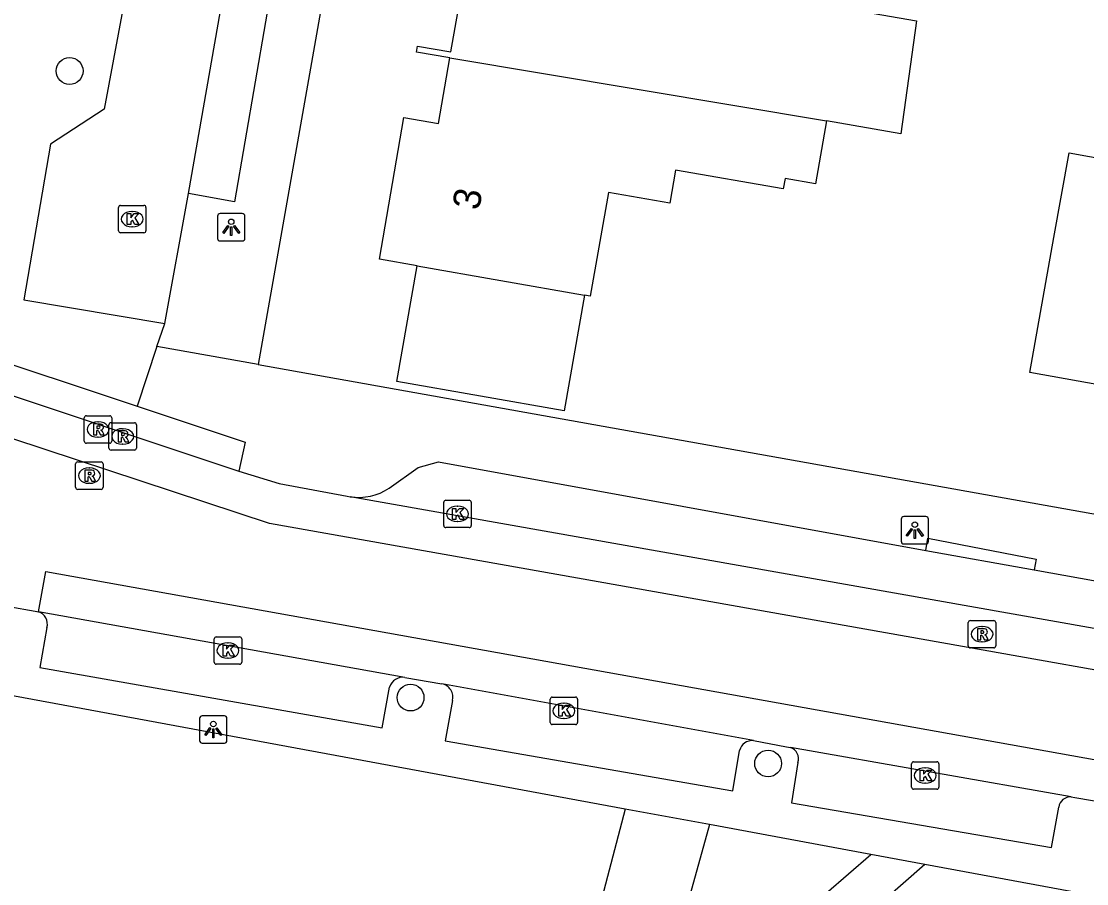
# Model space of a CAD drawing. Extents: x 163686 to 164493, y 382719 to 383870.
# Drawn here: x 164037.9 to 164076.76, y 383367.98 to 383399.45 of the extents above; entities that cross this region are included whole.
import ezdxf

# ---------------------------------------------------------------- set-up
doc = ezdxf.new("R2010")
doc.units = 0
for name, color, linetype in [('IMGEO_Boom', 7, 'Continuous'), ('IMGEO_Kolk', 7, 'Continuous'), ('IMGEO_Lichtpunt', 7, 'Continuous'), ('IMGEO_Pand', 7, 'Continuous'), ('IMGEO_Pand_nummerreeks', 7, 'Continuous'), ('IMGEO_Parkeervlak_open', 7, 'Continuous'), ('IMGEO_Rijbaan_lokaal_open', 7, 'Continuous'), ('IMGEO_Rioolput', 7, 'Continuous'), ('IMGEO_Voetpad_op_trap', 7, 'Continuous'), ('IMGEO_Voetpad_open', 7, 'Continuous')]:
    doc.layers.add(name, color=color, linetype=linetype)

msp = doc.modelspace()

# ---------------------------------------------------------------- linework, layer by layer
at = {"layer": 'IMGEO_Boom'}
for centre in [(164039.659, 383397.635), (164052.095, 383374.769), (164065.136, 383372.362)]:
    msp.add_circle(centre, 0.489, dxfattribs=at)
at = {"layer": 'IMGEO_Kolk'}
for p, q in [((164041.443, 383391.804), (164041.443, 383392.656)), ((164041.518, 383392.73), (164042.37, 383392.73)), ((164041.931, 383392.51), (164041.956, 383392.51)), ((164042.444, 383392.656), (164042.444, 383391.804)), ((164042.37, 383391.73), (164041.518, 383391.73)), ((164041.954, 383391.95), (164041.929, 383391.95)), ((164053.38, 383381.971), (164054.232, 383381.971)), ((164053.305, 383381.045), (164053.305, 383381.897)), ((164053.793, 383381.751), (164053.818, 383381.751)), ((164054.306, 383381.897), (164054.306, 383381.045)), ((164053.816, 383381.191), (164053.791, 383381.191)), ((164054.232, 383380.971), (164053.38, 383380.971)), ((164044.934, 383376.059), (164044.934, 383376.911)), ((164045.009, 383376.985), (164045.861, 383376.985)), ((164045.935, 383376.911), (164045.935, 383376.059)), ((164045.422, 383376.765), (164045.447, 383376.765)), ((164045.445, 383376.205), (164045.42, 383376.205)), ((164045.861, 383375.985), (164045.009, 383375.985)), ((164057.186, 383373.86), (164057.186, 383374.712)), ((164057.261, 383374.786), (164058.113, 383374.786)), ((164057.674, 383374.566), (164057.699, 383374.566)), ((164058.187, 383374.712), (164058.187, 383373.86)), ((164058.113, 383373.786), (164057.261, 383373.786)), ((164057.697, 383374.006), (164057.672, 383374.006)), ((164070.365, 383371.499), (164070.365, 383372.351)), ((164070.44, 383372.425), (164071.292, 383372.425)), ((164070.853, 383372.205), (164070.878, 383372.205)), ((164071.366, 383372.351), (164071.366, 383371.499)), ((164071.292, 383371.425), (164070.44, 383371.425)), ((164070.876, 383371.645), (164070.851, 383371.645))]:
    msp.add_line(p, q, dxfattribs=at)
for points in [[(164041.443, 383391.804), (164041.443, 383392.656)], [(164041.518, 383392.73), (164042.37, 383392.73)], [(164041.764, 383392.43), (164041.887, 383392.43), (164041.887, 383392.279), (164042.017, 383392.43), (164042.181, 383392.43), (164042.035, 383392.279), (164042.188, 383392.03), (164042.036, 383392.03), (164041.951, 383392.194), (164041.887, 383392.127), (164041.887, 383392.03), (164041.764, 383392.03), (164041.764, 383392.43)], [(164042.444, 383392.656), (164042.444, 383391.804)], [(164042.37, 383391.73), (164041.518, 383391.73)], [(164053.38, 383381.971), (164054.232, 383381.971)], [(164053.305, 383381.045), (164053.305, 383381.897)], [(164053.626, 383381.671), (164053.749, 383381.671), (164053.749, 383381.52), (164053.879, 383381.671), (164054.043, 383381.671), (164053.897, 383381.52), (164054.05, 383381.271), (164053.898, 383381.271), (164053.813, 383381.435), (164053.749, 383381.368), (164053.749, 383381.271), (164053.626, 383381.271), (164053.626, 383381.671)], [(164054.306, 383381.897), (164054.306, 383381.045)], [(164054.232, 383380.971), (164053.38, 383380.971)], [(164044.934, 383376.059), (164044.934, 383376.911)], [(164045.009, 383376.985), (164045.861, 383376.985)], [(164045.935, 383376.911), (164045.935, 383376.059)], [(164045.255, 383376.685), (164045.378, 383376.685), (164045.378, 383376.534), (164045.508, 383376.685), (164045.672, 383376.685), (164045.526, 383376.534), (164045.679, 383376.285), (164045.527, 383376.285), (164045.442, 383376.449), (164045.378, 383376.382), (164045.378, 383376.285), (164045.255, 383376.285), (164045.255, 383376.685)], [(164045.861, 383375.985), (164045.009, 383375.985)], [(164057.186, 383373.86), (164057.186, 383374.712)], [(164057.261, 383374.786), (164058.113, 383374.786)], [(164058.187, 383374.712), (164058.187, 383373.86)], [(164057.507, 383374.486), (164057.63, 383374.486), (164057.63, 383374.335), (164057.76, 383374.486), (164057.924, 383374.486), (164057.778, 383374.335), (164057.931, 383374.086), (164057.779, 383374.086), (164057.694, 383374.25), (164057.63, 383374.183), (164057.63, 383374.086), (164057.507, 383374.086), (164057.507, 383374.486)], [(164058.113, 383373.786), (164057.261, 383373.786)], [(164070.365, 383371.499), (164070.365, 383372.351)], [(164070.44, 383372.425), (164071.292, 383372.425)], [(164071.366, 383372.351), (164071.366, 383371.499)], [(164070.686, 383372.125), (164070.809, 383372.125), (164070.809, 383371.974), (164070.939, 383372.125), (164071.103, 383372.125), (164070.957, 383371.974), (164071.11, 383371.725), (164070.958, 383371.725), (164070.873, 383371.889), (164070.809, 383371.822), (164070.809, 383371.725), (164070.686, 383371.725), (164070.686, 383372.125)], [(164071.292, 383371.425), (164070.44, 383371.425)]]:
    msp.add_lwpolyline(points, dxfattribs=at)
for centre, start, end in [((164041.52, 383392.654), 91.552, 178.448), ((164041.52, 383392.654), 91.552, 178.448), ((164042.368, 383392.654), 1.552, 88.448), ((164042.368, 383392.654), 1.552, 88.448), ((164041.52, 383391.806), 181.552, 268.448), ((164041.52, 383391.806), 181.552, 268.448), ((164042.368, 383391.806), 271.552, 358.448), ((164042.368, 383391.806), 271.552, 358.448), ((164053.382, 383381.895), 91.552, 178.448), ((164053.382, 383381.895), 91.552, 178.448), ((164054.23, 383381.895), 1.552, 88.448), ((164054.23, 383381.895), 1.552, 88.448), ((164053.382, 383381.047), 181.552, 268.448), ((164053.382, 383381.047), 181.552, 268.448), ((164054.23, 383381.047), 271.552, 358.448), ((164054.23, 383381.047), 271.552, 358.448), ((164045.011, 383376.909), 91.552, 178.448), ((164045.011, 383376.909), 91.552, 178.448), ((164045.859, 383376.909), 1.552, 88.448), ((164045.859, 383376.909), 1.552, 88.448), ((164045.011, 383376.061), 181.552, 268.448), ((164045.011, 383376.061), 181.552, 268.448), ((164045.859, 383376.061), 271.552, 358.448), ((164045.859, 383376.061), 271.552, 358.448), ((164057.263, 383374.71), 91.552, 178.448), ((164057.263, 383374.71), 91.552, 178.448), ((164058.111, 383374.71), 1.552, 88.448), ((164058.111, 383374.71), 1.552, 88.448), ((164057.263, 383373.862), 181.552, 268.448), ((164057.263, 383373.862), 181.552, 268.448), ((164058.111, 383373.862), 271.552, 358.448), ((164058.111, 383373.862), 271.552, 358.448), ((164070.442, 383372.349), 91.552, 178.448), ((164070.442, 383372.349), 91.552, 178.448), ((164071.29, 383372.349), 1.552, 88.448), ((164071.29, 383372.349), 1.552, 88.448), ((164070.442, 383371.501), 181.552, 268.448), ((164070.442, 383371.501), 181.552, 268.448), ((164071.29, 383371.501), 271.552, 358.448), ((164071.29, 383371.501), 271.552, 358.448)]:
    msp.add_arc(centre, 0.0765, start, end, dxfattribs=at)
for centre, major_axis, ratio, start_param, end_param in [((164041.93, 383392.23), (-0.387, 0.002), 0.722429, 4.712389, 7.853982), ((164041.955, 383392.23), (-0.39, 0.002), 0.717154, 1.570796, 4.712389), ((164053.792, 383381.471), (-0.387, 0.002), 0.722429, 4.712389, 7.853982), ((164053.817, 383381.471), (-0.39, 0.002), 0.717154, 1.570796, 4.712389), ((164045.421, 383376.485), (-0.387, 0.002), 0.722429, 4.712389, 7.853982), ((164045.446, 383376.485), (-0.39, 0.002), 0.717154, 1.570796, 4.712389), ((164057.673, 383374.286), (-0.387, 0.002), 0.722429, 4.712389, 7.853982), ((164057.698, 383374.286), (-0.39, 0.002), 0.717154, 1.570796, 4.712389), ((164070.852, 383371.925), (-0.387, 0.002), 0.722429, 4.712389, 7.853982), ((164070.877, 383371.925), (-0.39, 0.002), 0.717154, 1.570796, 4.712389)]:
    msp.add_ellipse(centre, major_axis=major_axis, ratio=ratio, start_param=start_param, end_param=end_param, dxfattribs=at)
at = {"layer": 'IMGEO_Lichtpunt'}
for p, q in [((164045.957, 383392.429), (164045.149, 383392.429)), ((164045.957, 383392.429), (164045.149, 383392.429)), ((164045.055, 383392.334), (164045.055, 383391.527)), ((164045.055, 383392.334), (164045.055, 383391.527)), ((164046.051, 383391.527), (164046.051, 383392.334)), ((164046.051, 383391.527), (164046.051, 383392.334)), ((164045.149, 383391.433), (164045.957, 383391.433)), ((164045.149, 383391.433), (164045.957, 383391.433)), ((164069.988, 383381.279), (164069.988, 383380.472)), ((164069.988, 383381.279), (164069.988, 383380.472)), ((164070.89, 383381.374), (164070.082, 383381.374)), ((164070.89, 383381.374), (164070.082, 383381.374)), ((164070.984, 383380.472), (164070.984, 383381.279)), ((164070.984, 383380.472), (164070.984, 383381.279)), ((164070.082, 383380.378), (164070.89, 383380.378)), ((164070.082, 383380.378), (164070.89, 383380.378)), ((164044.402, 383374.007), (164044.402, 383373.2)), ((164044.402, 383374.007), (164044.402, 383373.2)), ((164045.304, 383374.102), (164044.496, 383374.102)), ((164045.304, 383374.102), (164044.496, 383374.102)), ((164045.398, 383373.2), (164045.398, 383374.007)), ((164045.398, 383373.2), (164045.398, 383374.007)), ((164044.496, 383373.106), (164045.304, 383373.106)), ((164044.496, 383373.106), (164045.304, 383373.106))]:
    msp.add_line(p, q, dxfattribs=at)
for points in [[(164045.429, 383391.998), (164045.468, 383391.97), (164045.28, 383391.708), (164045.242, 383391.735), (164045.429, 383391.998)], [(164045.531, 383391.95), (164045.578, 383391.95), (164045.578, 383391.628), (164045.531, 383391.628), (164045.531, 383391.95)], [(164045.641, 383391.97), (164045.679, 383391.997), (164045.866, 383391.735), (164045.827, 383391.707), (164045.641, 383391.97)], [(164070.362, 383380.943), (164070.401, 383380.915), (164070.213, 383380.653), (164070.175, 383380.68), (164070.362, 383380.943)], [(164070.464, 383380.895), (164070.511, 383380.895), (164070.511, 383380.573), (164070.464, 383380.573), (164070.464, 383380.895)], [(164070.574, 383380.915), (164070.612, 383380.942), (164070.799, 383380.68), (164070.76, 383380.652), (164070.574, 383380.915)], [(164044.776, 383373.671), (164044.815, 383373.643), (164044.627, 383373.381), (164044.589, 383373.408), (164044.776, 383373.671)], [(164044.878, 383373.623), (164044.925, 383373.623), (164044.925, 383373.301), (164044.878, 383373.301), (164044.878, 383373.623)], [(164044.988, 383373.643), (164045.026, 383373.67), (164045.213, 383373.408), (164045.174, 383373.38), (164044.988, 383373.643)]]:
    msp.add_lwpolyline(points, dxfattribs=at)
for centre in [(164045.554, 383392.132), (164070.487, 383381.077), (164044.901, 383373.805)]:
    msp.add_circle(centre, 0.0994, dxfattribs=at)
for centre, start, end in [((164045.149, 383392.334), 90, 180), ((164045.149, 383392.334), 90, 180), ((164045.957, 383392.334), 0, 90), ((164045.957, 383392.334), 0, 90), ((164045.149, 383391.527), 180, 270), ((164045.149, 383391.527), 180, 270), ((164045.957, 383391.527), 270, 0), ((164045.957, 383391.527), 270, 360), ((164070.082, 383381.279), 90, 180), ((164070.082, 383381.279), 90, 180), ((164070.89, 383381.279), 0, 90), ((164070.89, 383381.279), 0, 90), ((164070.082, 383380.472), 180, 270), ((164070.082, 383380.472), 180, 270), ((164070.89, 383380.472), 270, 0), ((164070.89, 383380.472), 270, 360), ((164044.496, 383374.007), 90, 180), ((164044.496, 383374.007), 90, 180), ((164045.304, 383374.007), 0, 90), ((164045.304, 383374.007), 0, 90), ((164044.496, 383373.2), 180, 270), ((164044.496, 383373.2), 180, 270), ((164045.304, 383373.2), 270, 0), ((164045.304, 383373.2), 270, 360)]:
    msp.add_arc(centre, 0.0946, start, end, dxfattribs=at)
at = {"layer": 'IMGEO_Pand'}
for points in [[(164053.53, 383398.118), (164052.308, 383398.323), (164052.346, 383398.54), (164053.569, 383398.329), (164053.974, 383400.674), (164052.753, 383400.886), (164053.641, 383406.028), (164054.362, 383405.901), (164055.05, 383409.849), (164059.976, 383408.99), (164061.946, 383408.647), (164062.675, 383412.831), (164067.125, 383411.991), (164065.143, 383400.41), (164070.548, 383399.469), (164069.978, 383395.336), (164067.262, 383395.818)], [(164052.341, 383390.53), (164050.963, 383390.772), (164051.855, 383395.935), (164053.115, 383395.717), (164053.53, 383398.118)], [(164053.53, 383398.118), (164067.262, 383395.818)], [(164067.262, 383395.818), (164066.86, 383393.52), (164065.756, 383393.714), (164065.689, 383393.33), (164061.758, 383394.021), (164061.546, 383392.81), (164059.31, 383393.203), (164058.646, 383389.421), (164058.435, 383389.458)], [(164082.297, 383385.267), (164082.198, 383385.285), (164082.42, 383386.528), (164080.054, 383386.953), (164079.833, 383385.711), (164074.676, 383386.637), (164075.561, 383391.559), (164076.115, 383394.644), (164083.737, 383393.274)], [(164058.435, 383389.458), (164057.692, 383385.228), (164051.597, 383386.3), (164052.341, 383390.53)], [(164052.341, 383390.53), (164058.435, 383389.458)]]:
    msp.add_lwpolyline(points, dxfattribs=at)
at = {"layer": 'IMGEO_Parkeervlak_open'}
msp.add_lwpolyline([(164043.99, 383393.166), (164045.918, 383404.153)], dxfattribs=at)
at = {"layer": 'IMGEO_Rijbaan_lokaal_open'}
for points in [[(164243.778, 383368.218), (164239.553, 383368.369), (164127.633, 383370.225), (164105.175, 383370.786), (164046.947, 383381.125), (164035.215, 383384.995), (164023.472, 383387.047)], [(164035.582, 383386.454), (164045.83, 383383.03)], [(164045.83, 383383.03), (164047.304, 383382.584), (164049.777, 383382.117), (164049.89, 383382.097)], [(164127.537, 383371.728), (164105.326, 383372.283), (164049.89, 383382.097)], [(164038.521, 383377.899), (164038.786, 383379.375), (164103.399, 383367.78), (164109.713, 383367.482), (164198.705, 383365.887), (164205.201, 383365.177), (164213.958, 383363.713), (164230.957, 383359.822), (164242.9, 383358.082)], [(164037.444, 383378.098), (164038.398, 383377.921), (164038.521, 383377.899)], [(164051.885, 383375.506), (164038.521, 383377.899)], [(164051.885, 383375.506), (164053.234, 383375.273)], [(164064.6, 383373.197), (164053.234, 383375.273)], [(164064.6, 383373.197), (164065.805, 383372.974), (164065.947, 383372.949)], [(164076.19, 383371.147), (164065.947, 383372.949)], [(164076.19, 383371.147), (164076.324, 383371.124), (164079.402, 383370.605)]]:
    msp.add_lwpolyline(points, dxfattribs=at)
at = {"layer": 'IMGEO_Rioolput'}
for p, q in [((164040.27, 383385.053), (164041.122, 383385.053)), ((164040.195, 383384.127), (164040.195, 383384.979)), ((164040.683, 383384.833), (164040.708, 383384.833)), ((164041.095, 383383.874), (164041.095, 383384.726)), ((164041.17, 383384.8), (164042.022, 383384.8)), ((164041.196, 383384.979), (164041.196, 383384.127)), ((164042.096, 383384.726), (164042.096, 383383.874)), ((164040.706, 383384.273), (164040.681, 383384.273)), ((164041.583, 383384.58), (164041.608, 383384.58)), ((164041.122, 383384.053), (164040.27, 383384.053)), ((164041.606, 383384.02), (164041.581, 383384.02)), ((164042.022, 383383.8), (164041.17, 383383.8)), ((164039.878, 383382.442), (164039.878, 383383.294)), ((164039.953, 383383.368), (164040.805, 383383.368)), ((164040.366, 383383.148), (164040.391, 383383.148)), ((164040.879, 383383.294), (164040.879, 383382.442)), ((164040.805, 383382.368), (164039.953, 383382.368)), ((164040.389, 383382.588), (164040.364, 383382.588)), ((164072.437, 383376.655), (164072.437, 383377.507)), ((164072.512, 383377.581), (164073.364, 383377.581)), ((164072.925, 383377.361), (164072.95, 383377.361)), ((164073.438, 383377.507), (164073.438, 383376.655)), ((164073.364, 383376.581), (164072.512, 383376.581)), ((164072.948, 383376.801), (164072.923, 383376.801))]:
    msp.add_line(p, q, dxfattribs=at)
for points in [[(164040.27, 383385.053), (164041.122, 383385.053)], [(164040.195, 383384.127), (164040.195, 383384.979)], [(164040.784, 383384.751), (164040.532, 383384.753), (164040.532, 383384.353)], [(164040.71, 383384.672), (164040.656, 383384.672), (164040.656, 383384.591)], [(164041.095, 383383.874), (164041.095, 383384.726)], [(164041.17, 383384.8), (164042.022, 383384.8)], [(164041.196, 383384.979), (164041.196, 383384.127)], [(164042.096, 383384.726), (164042.096, 383383.874)], [(164040.532, 383384.353), (164040.656, 383384.353), (164040.656, 383384.515), (164040.667, 383384.515)], [(164040.656, 383384.591), (164040.708, 383384.591)], [(164040.714, 383384.486), (164040.785, 383384.353), (164040.925, 383384.353), (164040.86, 383384.479)], [(164041.684, 383384.498), (164041.432, 383384.5), (164041.432, 383384.1)], [(164041.432, 383384.1), (164041.556, 383384.1), (164041.556, 383384.262), (164041.567, 383384.262)], [(164041.61, 383384.419), (164041.556, 383384.419), (164041.556, 383384.338)], [(164041.556, 383384.338), (164041.608, 383384.338)], [(164041.122, 383384.053), (164040.27, 383384.053)], [(164041.614, 383384.233), (164041.685, 383384.1), (164041.825, 383384.1), (164041.76, 383384.226)], [(164042.022, 383383.8), (164041.17, 383383.8)], [(164039.878, 383382.442), (164039.878, 383383.294)], [(164039.953, 383383.368), (164040.805, 383383.368)], [(164040.879, 383383.294), (164040.879, 383382.442)], [(164040.467, 383383.066), (164040.215, 383383.068), (164040.215, 383382.668)], [(164040.215, 383382.668), (164040.339, 383382.668), (164040.339, 383382.83), (164040.35, 383382.83)], [(164040.393, 383382.987), (164040.339, 383382.987), (164040.339, 383382.906)], [(164040.339, 383382.906), (164040.391, 383382.906)], [(164040.397, 383382.801), (164040.468, 383382.668), (164040.608, 383382.668), (164040.543, 383382.794)], [(164040.805, 383382.368), (164039.953, 383382.368)], [(164072.437, 383376.655), (164072.437, 383377.507)], [(164072.512, 383377.581), (164073.364, 383377.581)], [(164073.026, 383377.279), (164072.774, 383377.281), (164072.774, 383376.881)], [(164073.438, 383377.507), (164073.438, 383376.655)], [(164072.774, 383376.881), (164072.898, 383376.881), (164072.898, 383377.043), (164072.909, 383377.043)], [(164072.952, 383377.2), (164072.898, 383377.2), (164072.898, 383377.119)], [(164072.898, 383377.119), (164072.95, 383377.119)], [(164072.956, 383377.014), (164073.027, 383376.881), (164073.167, 383376.881), (164073.102, 383377.007)], [(164073.364, 383376.581), (164072.512, 383376.581)]]:
    msp.add_lwpolyline(points, dxfattribs=at)
for centre, radius, start, end in [((164040.272, 383384.977), 0.0765, 91.552, 178.448), ((164040.272, 383384.977), 0.0765, 91.552, 178.448), ((164041.12, 383384.977), 0.0765, 1.552, 88.448), ((164041.12, 383384.977), 0.0765, 1.552, 88.448), ((164040.716, 383384.576), 0.0964, 77.0061, 93.1865), ((164040.73, 383384.633), 0.0378, 276.6634, 79.6772), ((164040.783, 383384.641), 0.109, 350.3612, 89.416), ((164041.172, 383384.724), 0.0765, 91.552, 178.448), ((164041.172, 383384.724), 0.0765, 91.552, 178.448), ((164042.02, 383384.724), 0.0765, 1.552, 88.448), ((164042.02, 383384.724), 0.0765, 1.552, 88.448), ((164040.666, 383384.462), 0.0533, 26.0293, 88.6989), ((164040.692, 383384.78), 0.19, 274.7715, 282.9687), ((164040.781, 383384.641), 0.112, 277.5842, 350.9817), ((164040.765, 383384.426), 0.108, 29.5134, 73.7905), ((164041.566, 383384.209), 0.0533, 26.0293, 88.6989), ((164041.592, 383384.527), 0.19, 274.7715, 282.9687), ((164041.616, 383384.323), 0.0964, 77.0061, 93.1865), ((164041.63, 383384.38), 0.0378, 276.6634, 79.6772), ((164041.683, 383384.388), 0.109, 350.3612, 89.416), ((164041.681, 383384.388), 0.112, 277.5842, 350.9817), ((164041.665, 383384.173), 0.108, 29.5134, 73.7905), ((164040.272, 383384.129), 0.0765, 181.552, 268.448), ((164040.272, 383384.129), 0.0765, 181.552, 268.448), ((164041.172, 383383.876), 0.0765, 181.552, 268.448), ((164041.172, 383383.876), 0.0765, 181.552, 268.448), ((164041.12, 383384.129), 0.0765, 271.552, 358.448), ((164041.12, 383384.129), 0.0765, 271.552, 358.448), ((164042.02, 383383.876), 0.0765, 271.552, 358.448), ((164042.02, 383383.876), 0.0765, 271.552, 358.448), ((164039.955, 383383.292), 0.0765, 91.552, 178.448), ((164039.955, 383383.292), 0.0765, 91.552, 178.448), ((164040.803, 383383.292), 0.0765, 1.552, 88.448), ((164040.803, 383383.292), 0.0765, 1.552, 88.448), ((164040.349, 383382.777), 0.0533, 26.0293, 88.6989), ((164040.375, 383383.095), 0.19, 274.7715, 282.9687), ((164040.399, 383382.891), 0.0964, 77.0061, 93.1865), ((164040.413, 383382.948), 0.0378, 276.6634, 79.6772), ((164040.466, 383382.956), 0.109, 350.3612, 89.416), ((164040.464, 383382.956), 0.112, 277.5842, 350.9817), ((164040.448, 383382.741), 0.108, 29.5134, 73.7905), ((164039.955, 383382.444), 0.0765, 181.552, 268.448), ((164039.955, 383382.444), 0.0765, 181.552, 268.448), ((164040.803, 383382.444), 0.0765, 271.552, 358.448), ((164040.803, 383382.444), 0.0765, 271.552, 358.448), ((164072.514, 383377.505), 0.0765, 91.552, 178.448), ((164072.514, 383377.505), 0.0765, 91.552, 178.448), ((164073.025, 383377.169), 0.109, 350.3612, 89.416), ((164073.362, 383377.505), 0.0765, 1.552, 88.448), ((164073.362, 383377.505), 0.0765, 1.552, 88.448), ((164072.908, 383376.99), 0.0533, 26.0293, 88.6989), ((164072.934, 383377.308), 0.19, 274.7715, 282.9687), ((164072.958, 383377.104), 0.0964, 77.0061, 93.1865), ((164072.972, 383377.161), 0.0378, 276.6634, 79.6772), ((164073.023, 383377.169), 0.112, 277.5842, 350.9817), ((164073.007, 383376.954), 0.108, 29.5134, 73.7905), ((164072.514, 383376.657), 0.0765, 181.552, 268.448), ((164072.514, 383376.657), 0.0765, 181.552, 268.448), ((164073.362, 383376.657), 0.0765, 271.552, 358.448), ((164073.362, 383376.657), 0.0765, 271.552, 358.448)]:
    msp.add_arc(centre, radius, start, end, dxfattribs=at)
for centre, major_axis, ratio, start_param, end_param in [((164040.682, 383384.553), (-0.387, 0.002), 0.722429, 4.712389, 7.853982), ((164040.707, 383384.553), (-0.39, 0.002), 0.717154, 1.570796, 4.712389), ((164041.582, 383384.3), (-0.387, 0.002), 0.722429, 4.712389, 7.853982), ((164041.607, 383384.3), (-0.39, 0.002), 0.717154, 1.570796, 4.712389), ((164040.365, 383382.868), (-0.387, 0.002), 0.722429, 4.712389, 7.853982), ((164040.39, 383382.868), (-0.39, 0.002), 0.717154, 1.570796, 4.712389), ((164072.924, 383377.081), (-0.387, 0.002), 0.722429, 4.712389, 7.853982), ((164072.949, 383377.081), (-0.39, 0.002), 0.717154, 1.570796, 4.712389)]:
    msp.add_ellipse(centre, major_axis=major_axis, ratio=ratio, start_param=start_param, end_param=end_param, dxfattribs=at)
at = {"layer": 'IMGEO_Voetpad_op_trap'}
for points in [[(164059.919, 383370.702), (164057.849, 383362.762)], [(164063.001, 383370.132), (164060.731, 383361.984)]]:
    msp.add_lwpolyline(points, dxfattribs=at)
at = {"layer": 'IMGEO_Voetpad_open'}
for points in [[(164051.894, 383417.314), (164046.535, 383386.922)], [(164045.918, 383404.153), (164047.561, 383403.822), (164045.669, 383392.862), (164043.99, 383393.166)], [(164041.769, 383400.821), (164040.917, 383396.242), (164038.963, 383394.964), (164037.994, 383389.287), (164043.126, 383388.423)], [(164043.126, 383388.423), (164043.99, 383393.166)], [(164042.846, 383387.581), (164043.126, 383388.423)], [(164035.787, 383387.511), (164042.122, 383385.404)], [(164042.846, 383387.581), (164042.122, 383385.404)], [(164046.535, 383386.922), (164042.846, 383387.581)], [(164046.535, 383386.922), (164105.982, 383376.297), (164210.113, 383374.375), (164210.163, 383374.623), (164251.166, 383374.041)], [(164042.122, 383385.404), (164046.066, 383384.092), (164045.83, 383383.03)], [(164051.31, 383382.405), (164052.371, 383383.159), (164053.108, 383383.371), (164070.886, 383380.141)], [(164070.886, 383380.141), (164070.957, 383380.58), (164074.907, 383379.82), (164074.835, 383379.431)], [(164070.886, 383380.141), (164074.835, 383379.431)], [(164074.835, 383379.431), (164079.779, 383378.541)], [(164038.831, 383377.324), (164038.578, 383375.867), (164051.056, 383373.665), (164051.325, 383375.146)], [(164059.919, 383370.702), (164033.886, 383375.516)], [(164053.624, 383374.657), (164053.351, 383373.187), (164063.843, 383371.368), (164064.097, 383372.836)], [(164066.223, 383372.395), (164065.99, 383370.931), (164075.474, 383369.293), (164075.734, 383370.772)], [(164063.001, 383370.132), (164059.919, 383370.702)], [(164068.882, 383369.045), (164063.001, 383370.132)], [(164060.731, 383361.984), (164068.882, 383369.045)], [(164070.848, 383368.682), (164068.882, 383369.045)], [(164070.848, 383368.682), (164063.55, 383362.263), (164065.124, 383360.474), (164062.506, 383358.171), (164061.027, 383359.852), (164059.922, 383358.88), (164059.275, 383356.399)], [(164095.779, 383364.072), (164070.848, 383368.682)]]:
    msp.add_lwpolyline(points, dxfattribs=at)
for centre, radius, start, end in [((164050.197, 383384.111), 2.037, 261.3435, 303.1324), ((164038.378, 383377.451), 0.471, 344.3901, 72.2709), ((164051.819, 383374.994), 0.517, 82.6328, 162.8376), ((164053.139, 383374.781), 0.501, 345.6564, 79.0207), ((164064.554, 383372.73), 0.469, 84.3515, 166.982), ((164065.802, 383372.531), 0.443, 342.1389, 70.8256), ((164076.177, 383370.698), 0.45, 88.3883, 170.4773)]:
    msp.add_arc(centre, radius, start, end, dxfattribs=at)

# ---------------------------------------------------------------- texts
at = {"layer": 'IMGEO_Pand_nummerreeks'}
msp.add_text('3', height=1, rotation=80.1969, dxfattribs=at).set_placement((164054.595, 383392.524))

doc.saveas('drawing.dxf')
